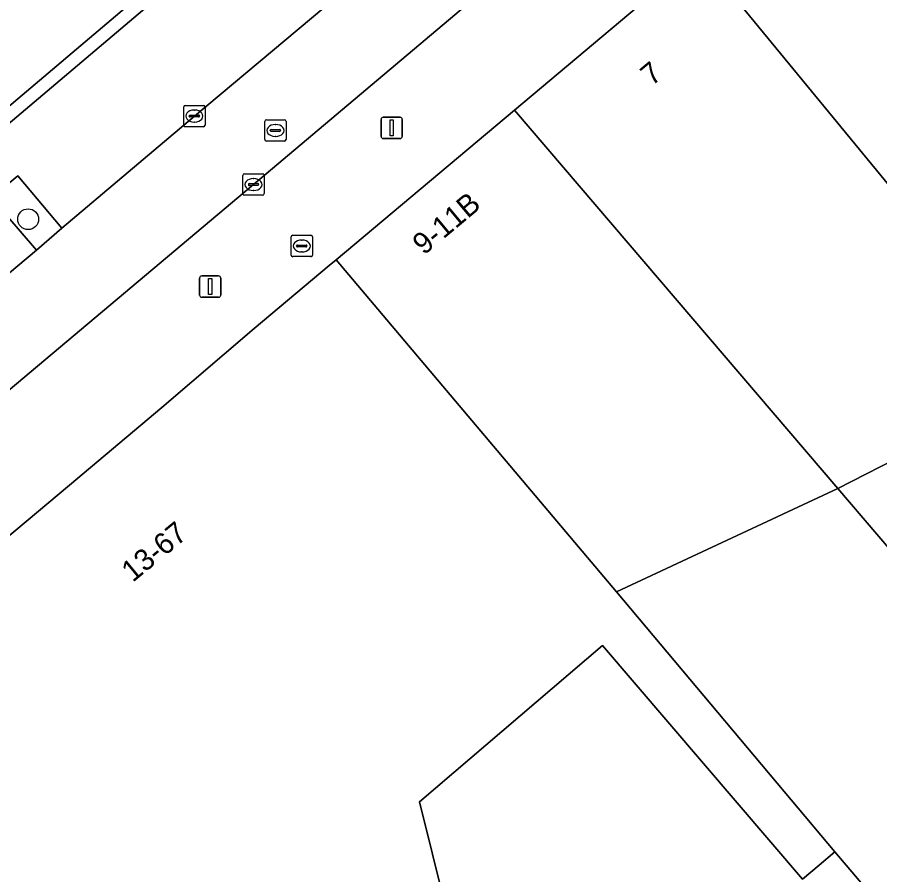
# Model space of a CAD drawing. Extents: x 161087 to 161926, y 382572 to 383873.
# Drawn here: x 161710.88 to 161751.28, y 382874.64 to 382914.81 of the extents above; entities that cross this region are included whole.
import ezdxf

# ---------------------------------------------------------------- set-up
doc = ezdxf.new("R2010")
doc.units = 0
for name, color, linetype in [('IMGEO_Boom', 7, 'Continuous'), ('IMGEO_Brandkraan', 7, 'Continuous'), ('IMGEO_Erf', 7, 'Continuous'), ('IMGEO_Fietspad_gesloten', 7, 'Continuous'), ('IMGEO_Groenvoorziening', 7, 'Continuous'), ('IMGEO_Kolk', 7, 'Continuous'), ('IMGEO_Lichtmast', 7, 'Continuous'), ('IMGEO_Muur', 7, 'Continuous'), ('IMGEO_Pand', 7, 'Continuous'), ('IMGEO_Pand_nummerreeks', 7, 'Continuous'), ('IMGEO_Rioolput', 7, 'Continuous'), ('IMGEO_Voetpad_open', 7, 'Continuous')]:
    doc.layers.add(name, color=color, linetype=linetype)

msp = doc.modelspace()

# ---------------------------------------------------------------- linework, layer by layer
at = {"layer": 'IMGEO_Boom'}
msp.add_circle((161711.393, 382905.35), 0.489, dxfattribs=at)
at = {"layer": 'IMGEO_Brandkraan'}
for p, q in [((161723.787, 382904.596), (161724.639, 382904.596)), ((161723.712, 382903.67), (161723.712, 382904.522)), ((161724.2, 382904.376), (161724.225, 382904.376)), ((161724.713, 382904.522), (161724.713, 382903.67)), ((161723.971, 382904.09), (161723.971, 382904.102)), ((161724.409, 382904.053), (161724.011, 382904.053)), ((161724.014, 382904.139), (161724.412, 382904.139)), ((161724.223, 382903.816), (161724.198, 382903.816)), ((161724.455, 382904.102), (161724.455, 382904.09)), ((161724.639, 382903.596), (161723.787, 382903.596))]:
    msp.add_line(p, q, dxfattribs=at)
for points in [[(161723.787, 382904.596), (161724.639, 382904.596)], [(161723.712, 382903.67), (161723.712, 382904.522)], [(161724.713, 382904.522), (161724.713, 382903.67)], [(161724.639, 382903.596), (161723.787, 382903.596)]]:
    msp.add_lwpolyline(points, dxfattribs=at)
for centre, radius, start, end in [((161723.789, 382904.52), 0.0765, 91.552, 178.448), ((161723.789, 382904.52), 0.0765, 91.552, 178.448), ((161724.637, 382904.52), 0.0765, 1.552, 88.448), ((161724.637, 382904.52), 0.0765, 1.552, 88.448), ((161724.011, 382904.099), 0.0403, 85.8775, 175.7526), ((161724.008, 382904.089), 0.0366, 178.938, 274.7102), ((161724.412, 382904.096), 0.043, 264.8664, 352.4533), ((161724.416, 382904.101), 0.0386, 1.7309, 96.639), ((161723.789, 382903.672), 0.0765, 181.552, 268.448), ((161723.789, 382903.672), 0.0765, 181.552, 268.448), ((161724.637, 382903.672), 0.0765, 271.552, 358.448), ((161724.637, 382903.672), 0.0765, 271.552, 358.448)]:
    msp.add_arc(centre, radius, start, end, dxfattribs=at)
for centre, major_axis, ratio, start_param, end_param in [((161724.199, 382904.096), (-0.387, 0.002), 0.722429, 4.712389, 7.853982), ((161724.224, 382904.096), (-0.39, 0.002), 0.717154, 1.570796, 4.712389)]:
    msp.add_ellipse(centre, major_axis=major_axis, ratio=ratio, start_param=start_param, end_param=end_param, dxfattribs=at)
at = {"layer": 'IMGEO_Erf'}
msp.add_lwpolyline([(161751.118, 382873.436), (161749.174, 382875.709), (161748.44, 382875.084), (161747.665, 382874.425), (161738.295, 382885.385), (161729.72, 382878.055), (161730.941, 382873.149)], dxfattribs=at)
at = {"layer": 'IMGEO_Fietspad_gesloten'}
msp.add_lwpolyline([(161738.884, 382926.708), (161732.555, 382921.395), (161719.18, 382910.184), (161712.974, 382904.937), (161711.79, 382903.898), (161705.064, 382898.281), (161697.348, 382891.796), (161699.217, 382887.862), (161707.791, 382895.076), (161721.95, 382906.976), (161735.249, 382918.203), (161742.366, 382924.182)], dxfattribs=at)
at = {"layer": 'IMGEO_Groenvoorziening'}
for points in [[(161779.031, 383002.768), (161780.109, 383012.719), (161780.093, 383012.732), (161779.375, 383013.304), (161774.216, 383017.418), (161760.107, 382982.304), (161748.448, 382957.016), (161735.623, 382939.154), (161726.255, 382930.782), (161722.28, 382927.406), (161706.531, 382916.376), (161695.98, 382909.588), (161693.156, 382907.863), (161690.678, 382906.133), (161692.813, 382901.743), (161694.905, 382897.444), (161724.049, 382922.13), (161735.799, 382926.263), (161738.292, 382928.48)], [(161711.79, 382903.898), (161712.974, 382904.937), (161710.909, 382907.377), (161709.669, 382906.357)]]:
    msp.add_lwpolyline(points, close=True, dxfattribs=at)
at = {"layer": 'IMGEO_Kolk'}
for p, q in [((161718.754, 382910.684), (161719.606, 382910.684)), ((161718.679, 382909.758), (161718.679, 382910.61)), ((161719.167, 382910.464), (161719.192, 382910.464)), ((161719.68, 382910.61), (161719.68, 382909.758)), ((161718.938, 382910.178), (161718.938, 382910.19)), ((161719.376, 382910.141), (161718.978, 382910.141)), ((161718.981, 382910.227), (161719.379, 382910.227)), ((161719.19, 382909.904), (161719.165, 382909.904)), ((161719.422, 382910.19), (161719.422, 382910.178)), ((161719.606, 382909.684), (161718.754, 382909.684)), ((161721.524, 382907.476), (161722.376, 382907.476)), ((161721.449, 382906.55), (161721.449, 382907.402)), ((161721.937, 382907.256), (161721.962, 382907.256)), ((161722.45, 382907.402), (161722.45, 382906.55)), ((161721.708, 382906.97), (161721.708, 382906.982)), ((161722.146, 382906.933), (161721.748, 382906.933)), ((161721.751, 382907.019), (161722.149, 382907.019)), ((161721.96, 382906.696), (161721.935, 382906.696)), ((161722.192, 382906.982), (161722.192, 382906.97)), ((161722.376, 382906.476), (161721.524, 382906.476))]:
    msp.add_line(p, q, dxfattribs=at)
for points in [[(161718.754, 382910.684), (161719.606, 382910.684)], [(161718.679, 382909.758), (161718.679, 382910.61)], [(161719.68, 382910.61), (161719.68, 382909.758)], [(161719.606, 382909.684), (161718.754, 382909.684)], [(161721.524, 382907.476), (161722.376, 382907.476)], [(161721.449, 382906.55), (161721.449, 382907.402)], [(161722.45, 382907.402), (161722.45, 382906.55)], [(161722.376, 382906.476), (161721.524, 382906.476)]]:
    msp.add_lwpolyline(points, dxfattribs=at)
for centre, radius, start, end in [((161718.756, 382910.608), 0.0765, 91.552, 178.448), ((161718.756, 382910.608), 0.0765, 91.552, 178.448), ((161719.604, 382910.608), 0.0765, 1.552, 88.448), ((161719.604, 382910.608), 0.0765, 1.552, 88.448), ((161718.978, 382910.187), 0.0403, 85.8775, 175.7526), ((161718.975, 382910.177), 0.0366, 178.938, 274.7102), ((161719.379, 382910.184), 0.043, 264.8664, 352.4533), ((161719.383, 382910.189), 0.0386, 1.7309, 96.639), ((161718.756, 382909.76), 0.0765, 181.552, 268.448), ((161718.756, 382909.76), 0.0765, 181.552, 268.448), ((161719.604, 382909.76), 0.0765, 271.552, 358.448), ((161719.604, 382909.76), 0.0765, 271.552, 358.448), ((161721.526, 382907.4), 0.0765, 91.552, 178.448), ((161721.526, 382907.4), 0.0765, 91.552, 178.448), ((161722.374, 382907.4), 0.0765, 1.552, 88.448), ((161722.374, 382907.4), 0.0765, 1.552, 88.448), ((161721.748, 382906.979), 0.0403, 85.8775, 175.7526), ((161721.745, 382906.969), 0.0366, 178.938, 274.7102), ((161722.149, 382906.976), 0.043, 264.8664, 352.4533), ((161722.153, 382906.981), 0.0386, 1.7309, 96.639), ((161721.526, 382906.552), 0.0765, 181.552, 268.448), ((161721.526, 382906.552), 0.0765, 181.552, 268.448), ((161722.374, 382906.552), 0.0765, 271.552, 358.448), ((161722.374, 382906.552), 0.0765, 271.552, 358.448)]:
    msp.add_arc(centre, radius, start, end, dxfattribs=at)
for centre, major_axis, ratio, start_param, end_param in [((161719.166, 382910.184), (-0.387, 0.002), 0.722429, 4.712389, 7.853982), ((161719.191, 382910.184), (-0.39, 0.002), 0.717154, 1.570796, 4.712389), ((161721.936, 382906.976), (-0.387, 0.002), 0.722429, 4.712389, 7.853982), ((161721.961, 382906.976), (-0.39, 0.002), 0.717154, 1.570796, 4.712389)]:
    msp.add_ellipse(centre, major_axis=major_axis, ratio=ratio, start_param=start_param, end_param=end_param, dxfattribs=at)
at = {"layer": 'IMGEO_Lichtmast'}
for p, q in [((161727.928, 382909.227), (161727.928, 382910.027)), ((161727.928, 382910.027), (161727.928, 382909.227)), ((161728.028, 382910.127), (161728.818, 382910.127)), ((161728.818, 382910.127), (161728.028, 382910.127)), ((161728.918, 382910.027), (161728.918, 382909.227)), ((161728.918, 382909.227), (161728.918, 382910.027)), ((161728.818, 382909.127), (161728.028, 382909.127)), ((161728.028, 382909.127), (161728.818, 382909.127)), ((161719.427, 382901.793), (161719.427, 382902.593)), ((161719.427, 382902.593), (161719.427, 382901.793)), ((161719.527, 382902.693), (161720.317, 382902.693)), ((161720.317, 382902.693), (161719.527, 382902.693)), ((161720.417, 382902.593), (161720.417, 382901.793)), ((161720.417, 382901.793), (161720.417, 382902.593)), ((161720.317, 382901.693), (161719.527, 382901.693)), ((161719.527, 382901.693), (161720.317, 382901.693))]:
    msp.add_line(p, q, dxfattribs=at)
for points in [[(161728.348, 382910.002), (161728.498, 382910.002), (161728.498, 382909.252), (161728.348, 382909.252), (161728.348, 382910.002)], [(161719.847, 382902.568), (161719.997, 382902.568), (161719.997, 382901.818), (161719.847, 382901.818), (161719.847, 382902.568)]]:
    msp.add_lwpolyline(points, dxfattribs=at)
for centre, start, end in [((161728.028, 382910.027), 90, 180), ((161728.028, 382910.027), 90, 180), ((161728.818, 382910.027), 0, 90), ((161728.818, 382910.027), 360, 90), ((161728.028, 382909.227), 180, 270), ((161728.028, 382909.227), 180, 270), ((161728.818, 382909.227), 270, 0), ((161728.818, 382909.227), 270, 0), ((161719.527, 382902.593), 90, 180), ((161719.527, 382902.593), 90, 180), ((161720.317, 382902.593), 0, 90), ((161720.317, 382902.593), 360, 90), ((161719.527, 382901.793), 180, 270), ((161719.527, 382901.793), 180, 270), ((161720.317, 382901.793), 270, 0), ((161720.317, 382901.793), 270, 0)]:
    msp.add_arc(centre, 0.1, start, end, dxfattribs=at)
at = {"layer": 'IMGEO_Muur'}
msp.add_lwpolyline([(161719.394, 382917.386), (161721.683, 382919.323), (161724.38, 382921.606), (161736.217, 382925.716), (161739.061, 382928.267), (161739.114, 382928.366), (161749.772, 382948.32), (161764.889, 382975.647), (161779.559, 383002.535), (161780.48, 383012.423), (161780.109, 383012.719), (161779.031, 383002.768), (161738.292, 382928.48), (161735.799, 382926.263), (161724.049, 382922.13), (161694.905, 382897.444), (161692.813, 382901.743), (161692.506, 382901.594), (161692.628, 382901.342), (161693.006, 382900.556), (161694.929, 382896.679), (161698.579, 382899.768)], close=True, dxfattribs=at)
at = {"layer": 'IMGEO_Pand'}
for points in [[(161754.557, 382922.389), (161753.84, 382922.8), (161753.782, 382922.714), (161750.898, 382924.454), (161747.568, 382926.463), (161745.707, 382923.342), (161744.597, 382921.593), (161743.601, 382920.025), (161744.97, 382918.413), (161744.477, 382918.008), (161743.372, 382917.1), (161754.178, 382903.953), (161756.831, 382905.311), (161762.135, 382908.027)], [(161743.372, 382917.1), (161742.833, 382917.756), (161734.176, 382910.454), (161749.325, 382892.73), (161761.314, 382898.869), (161762.41, 382899.43), (161760.691, 382902.783), (161758.659, 382901.742), (161756.831, 382905.311), (161754.178, 382903.953)], [(161734.176, 382910.454), (161725.815, 382903.455), (161738.945, 382887.9), (161749.325, 382892.73)], [(161761.653, 382896.272), (161762.579, 382896.831), (161761.314, 382898.869), (161749.325, 382892.73), (161752.426, 382889.102), (161759.969, 382895.256), (161761.648, 382894.996)], [(161757.493, 382883.174), (161756.738, 382884.057), (161752.426, 382889.102), (161749.325, 382892.73), (161738.945, 382887.9), (161749.174, 382875.709), (161751.118, 382873.436), (161751.61, 382872.86), (161754.772, 382873.907), (161758.653, 382875.193), (161763.065, 382876.655)]]:
    msp.add_lwpolyline(points, close=True, dxfattribs=at)
msp.add_lwpolyline([(161730.941, 382873.149), (161729.72, 382878.055), (161738.295, 382885.385), (161747.665, 382874.425), (161748.44, 382875.084), (161749.174, 382875.709), (161738.945, 382887.9), (161725.815, 382903.455), (161725.492, 382903.185), (161721.975, 382900.229), (161717.655, 382896.535), (161713.332, 382892.892), (161709.261, 382889.479)], dxfattribs=at)
at = {"layer": 'IMGEO_Rioolput'}
for p, q in [((161722.477, 382909.084), (161722.477, 382909.936)), ((161722.552, 382910.01), (161723.404, 382910.01)), ((161723.478, 382909.936), (161723.478, 382909.084)), ((161722.736, 382909.504), (161722.736, 382909.516)), ((161723.174, 382909.467), (161722.776, 382909.467)), ((161722.779, 382909.553), (161723.177, 382909.553)), ((161722.965, 382909.79), (161722.99, 382909.79)), ((161723.22, 382909.516), (161723.22, 382909.504)), ((161722.988, 382909.23), (161722.963, 382909.23)), ((161723.404, 382909.01), (161722.552, 382909.01))]:
    msp.add_line(p, q, dxfattribs=at)
for points in [[(161722.477, 382909.084), (161722.477, 382909.936)], [(161722.552, 382910.01), (161723.404, 382910.01)], [(161723.478, 382909.936), (161723.478, 382909.084)], [(161723.404, 382909.01), (161722.552, 382909.01)]]:
    msp.add_lwpolyline(points, dxfattribs=at)
for centre, radius, start, end in [((161722.554, 382909.934), 0.0765, 91.552, 178.448), ((161722.554, 382909.934), 0.0765, 91.552, 178.448), ((161723.402, 382909.934), 0.0765, 1.552, 88.448), ((161723.402, 382909.934), 0.0765, 1.552, 88.448), ((161722.776, 382909.513), 0.0403, 85.8775, 175.7526), ((161722.773, 382909.503), 0.0366, 178.938, 274.7102), ((161723.177, 382909.51), 0.043, 264.8664, 352.4533), ((161723.181, 382909.515), 0.0386, 1.7309, 96.639), ((161722.554, 382909.086), 0.0765, 181.552, 268.448), ((161722.554, 382909.086), 0.0765, 181.552, 268.448), ((161723.402, 382909.086), 0.0765, 271.552, 358.448), ((161723.402, 382909.086), 0.0765, 271.552, 358.448)]:
    msp.add_arc(centre, radius, start, end, dxfattribs=at)
for centre, major_axis, ratio, start_param, end_param in [((161722.964, 382909.51), (-0.387, 0.002), 0.722429, 4.712389, 7.853982), ((161722.989, 382909.51), (-0.39, 0.002), 0.717154, 1.570796, 4.712389)]:
    msp.add_ellipse(centre, major_axis=major_axis, ratio=ratio, start_param=start_param, end_param=end_param, dxfattribs=at)
at = {"layer": 'IMGEO_Voetpad_open'}
for points in [[(161784.98, 383014.355), (161781.826, 383017.01), (161780.093, 383012.732), (161780.109, 383012.719), (161780.48, 383012.423), (161779.559, 383002.535), (161764.889, 382975.647), (161749.772, 382948.32), (161739.114, 382928.366), (161739.061, 382928.267), (161736.217, 382925.716), (161724.38, 382921.606), (161721.683, 382919.323), (161722.786, 382918.055), (161720.52, 382916.114), (161719.394, 382917.386), (161698.579, 382899.768), (161699.567, 382898.624), (161695.623, 382895.286), (161697.348, 382891.796), (161705.064, 382898.281), (161711.79, 382903.898)], [(161711.79, 382903.898), (161709.669, 382906.357), (161710.909, 382907.377), (161712.974, 382904.937), (161719.18, 382910.184), (161732.555, 382921.395), (161738.884, 382926.708)], [(161742.366, 382924.182), (161735.249, 382918.203), (161721.95, 382906.976), (161707.791, 382895.076), (161699.217, 382887.862), (161702.953, 382885.472), (161705.26, 382886.107), (161709.261, 382889.479), (161713.332, 382892.892), (161717.655, 382896.535), (161721.975, 382900.229), (161725.492, 382903.185), (161725.815, 382903.455), (161734.176, 382910.454), (161742.833, 382917.756), (161743.372, 382917.1), (161744.477, 382918.008), (161744.97, 382918.413), (161743.601, 382920.025), (161744.597, 382921.593), (161745.707, 382923.342)]]:
    msp.add_lwpolyline(points, dxfattribs=at)

# ---------------------------------------------------------------- texts
at = {"layer": 'IMGEO_Pand_nummerreeks'}
for s, rotation, p in [('7', 39.9237, (161740.61, 382911.563)), ('9-11B', 39.9352, (161729.93, 382903.639)), ('13-67', 39.4868, (161716.29, 382888.31))]:
    msp.add_text(s, height=1, rotation=rotation, dxfattribs=at).set_placement(p)

doc.saveas('drawing.dxf')
